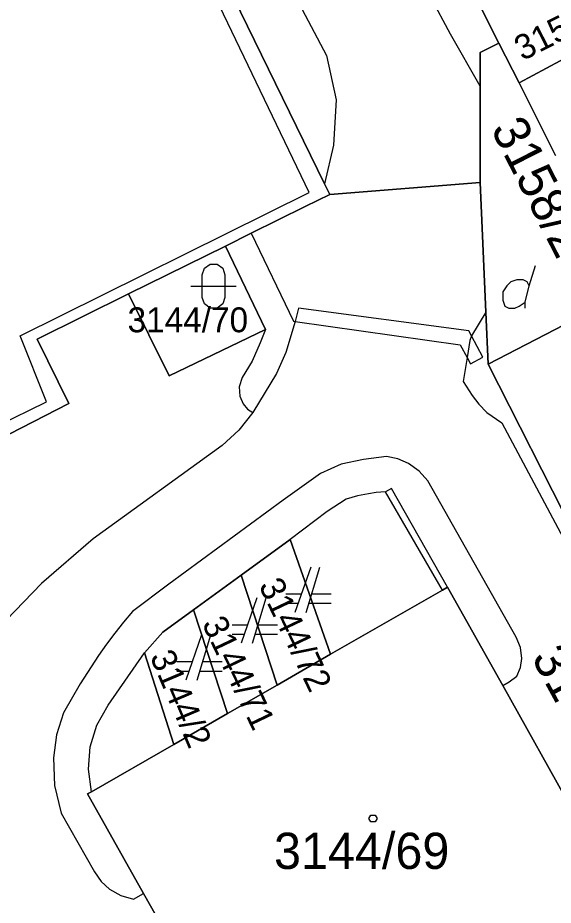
# Model space of a CAD drawing. Extents: x -263587 to -261993, y -1238795 to -1236748.
# Drawn here: x -263029.45 to -263005.83, y -1238503 to -1238463.81 of the extents above; entities that cross this region are included whole.
import ezdxf

# ---------------------------------------------------------------- set-up
doc = ezdxf.new("R2010")
doc.units = 0
doc.layers.add('Vrstva 1', color=7, linetype='Continuous')

msp = doc.modelspace()

# ---------------------------------------------------------------- linework, layer by layer
at = {"layer": 'Vrstva 1'}
for p, q in [((-263029.63, -1238439.4), (-263015.83, -1238465.48)), ((-263029.08, -1238444.1), (-263015.92, -1238471.15)), ((-263015.92, -1238471.15), (-263029.08, -1238444.1)), ((-263016.59, -1238471.53), (-263029.33, -1238444.95)), ((-263010.37, -1238464.54), (-263014.34, -1238457.04)), ((-263008.23, -1238464.93), (-263009.05, -1238463.3)), ((-263009.05, -1238463.3), (-263008.23, -1238464.93)), ((-263007.33, -1238466.68), (-263002.11, -1238463.87)), ((-263002.11, -1238463.87), (-263007.33, -1238466.68)), ((-263009.05, -1238466.83), (-263010.37, -1238464.54)), ((-263009.05, -1238465.35), (-263008.23, -1238464.93)), ((-263008.23, -1238464.93), (-263009.05, -1238465.35)), ((-263007.33, -1238466.68), (-263008.23, -1238464.93)), ((-263008.23, -1238464.93), (-263007.33, -1238466.68)), ((-263015.83, -1238465.48), (-263015.41, -1238467.44)), ((-263009.05, -1238466.83), (-263009.05, -1238465.35)), ((-263009.05, -1238465.35), (-263009.05, -1238466.83)), ((-263009.05, -1238471.08), (-263009.05, -1238466.83)), ((-263009.05, -1238466.83), (-263009.05, -1238471.08)), ((-263005.73, -1238469.9), (-263007.33, -1238466.68)), ((-263007.33, -1238466.68), (-263005.73, -1238469.9)), ((-263015.41, -1238467.44), (-263015.52, -1238469.44)), ((-263015.52, -1238469.44), (-263015.92, -1238471.15)), ((-263015.92, -1238471.15), (-263015.69, -1238471.61)), ((-263015.69, -1238471.61), (-263015.92, -1238471.15)), ((-263009.05, -1238471.08), (-263015.69, -1238471.61)), ((-263015.69, -1238471.61), (-263009.05, -1238471.08)), ((-263008.8, -1238476.81), (-263009.05, -1238471.08)), ((-263009.05, -1238471.08), (-263008.8, -1238476.81)), ((-263029.35, -1238477.86), (-263016.59, -1238471.53)), ((-263015.69, -1238471.61), (-263016.78, -1238472.15)), ((-263016.78, -1238472.15), (-263015.69, -1238471.61)), ((-263016.78, -1238472.15), (-263019.15, -1238473.32)), ((-263019.15, -1238473.32), (-263016.78, -1238472.15)), ((-263019.15, -1238473.32), (-263020.29, -1238473.89)), ((-263020.29, -1238473.89), (-263019.15, -1238473.32)), ((-263019.15, -1238473.32), (-263017.29, -1238477.21)), ((-263020.29, -1238473.89), (-263024.56, -1238476)), ((-263024.56, -1238476), (-263020.29, -1238473.89)), ((-263018.53, -1238477.57), (-263020.29, -1238473.89)), ((-263020.29, -1238473.89), (-263018.53, -1238477.57)), ((-263006.89, -1238475.65), (-263006.62, -1238474.75)), ((-263024.56, -1238476), (-263028.6, -1238478)), ((-263028.6, -1238478), (-263024.56, -1238476)), ((-263024.56, -1238476), (-263022.77, -1238479.62)), ((-263022.77, -1238479.62), (-263024.56, -1238476)), ((-263008.7, -1238479.11), (-263002.68, -1238475.98)), ((-263002.68, -1238475.98), (-263008.7, -1238479.11)), ((-263017.07, -1238476.63), (-263017.22, -1238477.22)), ((-263009.55, -1238477.64), (-263017.07, -1238476.63)), ((-263008.8, -1238476.81), (-263009.43, -1238477.86)), ((-263008.7, -1238479.11), (-263008.8, -1238476.81)), ((-263008.8, -1238476.81), (-263008.7, -1238479.11)), ((-263017.22, -1238477.22), (-263017.63, -1238478.59)), ((-263017.29, -1238477.21), (-263017.22, -1238477.22)), ((-263017.22, -1238477.22), (-263009.94, -1238478.26)), ((-263022.77, -1238479.62), (-263018.53, -1238477.57)), ((-263018.53, -1238477.57), (-263022.77, -1238479.62)), ((-263018.53, -1238477.57), (-263018.76, -1238478.17)), ((-263009.43, -1238477.86), (-263009.55, -1238477.64)), ((-263028.19, -1238480.77), (-263029.35, -1238477.86)), ((-263028.6, -1238478), (-263027.2, -1238480.85)), ((-263027.2, -1238480.85), (-263028.6, -1238478)), ((-263009.43, -1238477.86), (-263009.51, -1238478.07)), ((-263008.93, -1238478.8), (-263009.43, -1238477.86)), ((-263018.76, -1238478.17), (-263019.11, -1238478.97)), ((-263009.94, -1238478.26), (-263009.63, -1238478.82)), ((-263009.51, -1238478.07), (-263009.63, -1238478.82)), ((-263017.63, -1238478.59), (-263018.04, -1238479.52)), ((-263009.63, -1238478.82), (-263009.8, -1238479.87)), ((-263009.63, -1238478.82), (-263009.48, -1238479.1)), ((-263009.48, -1238479.1), (-263008.93, -1238478.8)), ((-263019.11, -1238478.97), (-263019.55, -1238479.7)), ((-263000.65, -1238495.02), (-263008.7, -1238479.11)), ((-263008.7, -1238479.11), (-263000.65, -1238495.02)), ((-263018.04, -1238479.52), (-263019.08, -1238481.24)), ((-263019.55, -1238479.7), (-263019.68, -1238480.11)), ((-263009.8, -1238479.87), (-263009.4, -1238480.49)), ((-263019.68, -1238480.11), (-263019.65, -1238480.52)), ((-263034.96, -1238484.09), (-263028.19, -1238480.77)), ((-263019.65, -1238480.52), (-263019.51, -1238480.86)), ((-263009.4, -1238480.49), (-263009.11, -1238480.88)), ((-263027.2, -1238480.85), (-263031.09, -1238482.85)), ((-263031.09, -1238482.85), (-263027.2, -1238480.85)), ((-263019.51, -1238480.86), (-263019.32, -1238481.09)), ((-263019.32, -1238481.09), (-263019.08, -1238481.24)), ((-263009.11, -1238480.88), (-263008.76, -1238481.24)), ((-263019.08, -1238481.24), (-263019.7, -1238482.03)), ((-263008.76, -1238481.24), (-263008.1, -1238481.7)), ((-263008.1, -1238481.7), (-262993.82, -1238508.53)), ((-263019.7, -1238482.03), (-263020.43, -1238482.7)), ((-263020.43, -1238482.7), (-263026.12, -1238486.82)), ((-263015.18, -1238483.53), (-263016.09, -1238483.94)), ((-263014.2, -1238483.32), (-263015.18, -1238483.53)), ((-263013.18, -1238483.19), (-263014.2, -1238483.32)), ((-263012.68, -1238483.29), (-263013.18, -1238483.19)), ((-263012.21, -1238483.49), (-263012.68, -1238483.29)), ((-263011.74, -1238483.83), (-263012.21, -1238483.49)), ((-263011.36, -1238484.26), (-263011.74, -1238483.83)), ((-263016.09, -1238483.94), (-263017.74, -1238485.12)), ((-263007.46, -1238491.17), (-263011.36, -1238484.26)), ((-263012.97, -1238484.6), (-263013.23, -1238484.75)), ((-263010.49, -1238488.95), (-263012.97, -1238484.6)), ((-263014.96, -1238485.07), (-263015.81, -1238485.61)), ((-263014.47, -1238484.93), (-263014.96, -1238485.07)), ((-263013.98, -1238484.83), (-263014.47, -1238484.93)), ((-263013.64, -1238484.77), (-263013.98, -1238484.83)), ((-263013.23, -1238484.75), (-263013.64, -1238484.77)), ((-263010.72, -1238489.09), (-263013.23, -1238484.75)), ((-263017.74, -1238485.12), (-263022.79, -1238488.82)), ((-263015.81, -1238485.61), (-263017.44, -1238486.85)), ((-263026.12, -1238486.82), (-263028.41, -1238488.79)), ((-263017.44, -1238486.85), (-263019.6, -1238488.43)), ((-263019.6, -1238488.43), (-263017.44, -1238486.85)), ((-263015.65, -1238491.92), (-263017.44, -1238486.85)), ((-263017.44, -1238486.85), (-263015.65, -1238491.92)), ((-263016.53, -1238488.07), (-263017.23, -1238490.07)), ((-263016.73, -1238490.07), (-263016.13, -1238488.07)), ((-263019.6, -1238488.43), (-263021.7, -1238489.96)), ((-263021.7, -1238489.96), (-263019.6, -1238488.43)), ((-263018.01, -1238493.28), (-263019.6, -1238488.43)), ((-263019.6, -1238488.43), (-263018.01, -1238493.28)), ((-263028.41, -1238488.79), (-263030.47, -1238490.94)), ((-263022.79, -1238488.82), (-263024.39, -1238490.03)), ((-263010.49, -1238488.95), (-263010.72, -1238489.09)), ((-263010.72, -1238489.09), (-263010.49, -1238488.95)), ((-263008.06, -1238493.3), (-263010.49, -1238488.95)), ((-263010.49, -1238488.95), (-263008.06, -1238493.3)), ((-263016.95, -1238489.27), (-263017.63, -1238489.27)), ((-263015.63, -1238489.27), (-263016.49, -1238489.27)), ((-263010.72, -1238489.09), (-263015.65, -1238491.92)), ((-263015.65, -1238491.92), (-263010.72, -1238489.09)), ((-263018.9, -1238489.43), (-263019.6, -1238491.43)), ((-263019.1, -1238491.43), (-263018.5, -1238489.43)), ((-263017.63, -1238489.67), (-263017.09, -1238489.67)), ((-263016.61, -1238489.67), (-263015.63, -1238489.67)), ((-263024.39, -1238490.03), (-263024.79, -1238490.5)), ((-263021.7, -1238489.96), (-263023.05, -1238490.95)), ((-263023.05, -1238490.95), (-263021.7, -1238489.96)), ((-263020.2, -1238494.54), (-263021.7, -1238489.96)), ((-263021.7, -1238489.96), (-263020.2, -1238494.54)), ((-263024.79, -1238490.5), (-263025.17, -1238490.99)), ((-263023.05, -1238490.95), (-263023.86, -1238491.85)), ((-263023.86, -1238491.85), (-263023.05, -1238490.95)), ((-263019.32, -1238490.63), (-263020, -1238490.63)), ((-263018, -1238490.63), (-263018.86, -1238490.63)), ((-263025.17, -1238490.99), (-263025.54, -1238491.48)), ((-263021.34, -1238491.06), (-263022.04, -1238493.06)), ((-263021.54, -1238493.06), (-263020.94, -1238491.06)), ((-263020, -1238491.03), (-263019.46, -1238491.03)), ((-263018.98, -1238491.03), (-263018, -1238491.03)), ((-263007.27, -1238491.62), (-263007.46, -1238491.17)), ((-263025.54, -1238491.48), (-263025.89, -1238491.98)), ((-263007.21, -1238492.1), (-263007.27, -1238491.62)), ((-263025.89, -1238491.98), (-263026.7, -1238493.22)), ((-263025.47, -1238494.17), (-263023.86, -1238491.85)), ((-263023.86, -1238491.85), (-263022.57, -1238495.9)), ((-263022.57, -1238495.9), (-263023.86, -1238491.85)), ((-263015.65, -1238491.92), (-263018.01, -1238493.28)), ((-263018.01, -1238493.28), (-263015.65, -1238491.92)), ((-263007.27, -1238492.51), (-263007.21, -1238492.1)), ((-263021.76, -1238492.26), (-263022.44, -1238492.26)), ((-263020.44, -1238492.26), (-263021.3, -1238492.26)), ((-263007.44, -1238492.89), (-263007.27, -1238492.51)), ((-263022.44, -1238492.66), (-263021.9, -1238492.66)), ((-263021.42, -1238492.66), (-263020.44, -1238492.66)), ((-263007.77, -1238493.13), (-263007.44, -1238492.89)), ((-263026.7, -1238493.22), (-263027.44, -1238494.51)), ((-263018.01, -1238493.28), (-263020.2, -1238494.54)), ((-263020.2, -1238494.54), (-263018.01, -1238493.28)), ((-263008.06, -1238493.3), (-263007.77, -1238493.13)), ((-263004.95, -1238498.86), (-263008.06, -1238493.3)), ((-263008.06, -1238493.3), (-263004.95, -1238498.86)), ((-263025.96, -1238495.05), (-263025.47, -1238494.17)), ((-263027.44, -1238494.51), (-263027.74, -1238495.48)), ((-263022.57, -1238495.9), (-263020.2, -1238494.54)), ((-263020.2, -1238494.54), (-263022.57, -1238495.9)), ((-263026.25, -1238496.01), (-263025.96, -1238495.05)), ((-263027.74, -1238495.48), (-263027.88, -1238496.49)), ((-263026.33, -1238497), (-263026.25, -1238496.01)), ((-263022.57, -1238495.9), (-263026.2, -1238497.99)), ((-263026.2, -1238497.99), (-263022.57, -1238495.9)), ((-263027.88, -1238496.49), (-263027.83, -1238497.72)), ((-263026.2, -1238497.99), (-263026.33, -1238497)), ((-263027.83, -1238497.72), (-263027.54, -1238498.93)), ((-263026.2, -1238497.99), (-263026.37, -1238498.08)), ((-263026.37, -1238498.08), (-263026.2, -1238497.99)), ((-263026.37, -1238498.08), (-263023.9, -1238502.48)), ((-263023.9, -1238502.48), (-263026.37, -1238498.08)), ((-263027.54, -1238498.93), (-263026.06, -1238501.53)), ((-263026.06, -1238501.53), (-263025.77, -1238501.95)), ((-263025.77, -1238501.95), (-263025.4, -1238502.29)), ((-263025.4, -1238502.29), (-263024.9, -1238502.58)), ((-263024.9, -1238502.58), (-263024.35, -1238502.74)), ((-263024.35, -1238502.74), (-263023.9, -1238502.48)), ((-263023.9, -1238502.48), (-263020.84, -1238507.95)), ((-263020.84, -1238507.95), (-263023.9, -1238502.48))]:
    msp.add_line(p, q, dxfattribs=at)
for points in [[(-263021.32, -1238475.16), (-263021.22, -1238474.87), (-263020.97, -1238474.69), (-263020.66, -1238474.69), (-263020.41, -1238474.87), (-263020.31, -1238475.16), (-263020.31, -1238476.16), (-263020.41, -1238476.45), (-263020.66, -1238476.63), (-263020.97, -1238476.63), (-263021.22, -1238476.45), (-263021.32, -1238476.16)], [(-263013.69, -1238499.02), (-263013.6, -1238499.17), (-263013.69, -1238499.32), (-263013.87, -1238499.32), (-263013.96, -1238499.17), (-263013.87, -1238499.02)]]:
    msp.add_lwpolyline(points, close=True, dxfattribs=at)
for points in [[(-263021.82, -1238475.66), (-263020.55, -1238475.66), (-263019.82, -1238475.66)], [(-263007.07, -1238476.64), (-263007.07, -1238476.37), (-263006.89, -1238475.65), (-263006.98, -1238475.47), (-263007.16, -1238475.38), (-263007.43, -1238475.38), (-263007.7, -1238475.47), (-263007.88, -1238475.65), (-263008.06, -1238475.92), (-263008.06, -1238476.28), (-263007.97, -1238476.55), (-263007.79, -1238476.64), (-263007.52, -1238476.64), (-263007.34, -1238476.55), (-263007.07, -1238476.37)]]:
    msp.add_lwpolyline(points, dxfattribs=at)

# ---------------------------------------------------------------- texts
for s, height, rotation, p in [('3158/3', 1.1, 26.9863, (-263007.183, -1238465.732)), ('3158/2', 1.6, 297.0213, (-263008.608, -1238468.717)), ('3144/72', 1.1, 295.5316, (-263018.84, -1238488.878)), ('3144/71', 1.1, 295.5316, (-263021.344, -1238490.566)), ('3144/2', 1.1, 293.0106, (-263023.636, -1238492.014)), ('3169/5', 1.6, 298.511, (-263006.817, -1238492.064))]:
    msp.add_text(s, height=height, rotation=rotation, dxfattribs=at).set_placement(p)
for s, height, p in [('3144/70', 1.1, (-263024.607, -1238477.7)), ('3144/69', 1.6, (-263018.148, -1238501.4))]:
    msp.add_text(s, height=height, dxfattribs=at).set_placement(p)

doc.saveas('drawing.dxf')
